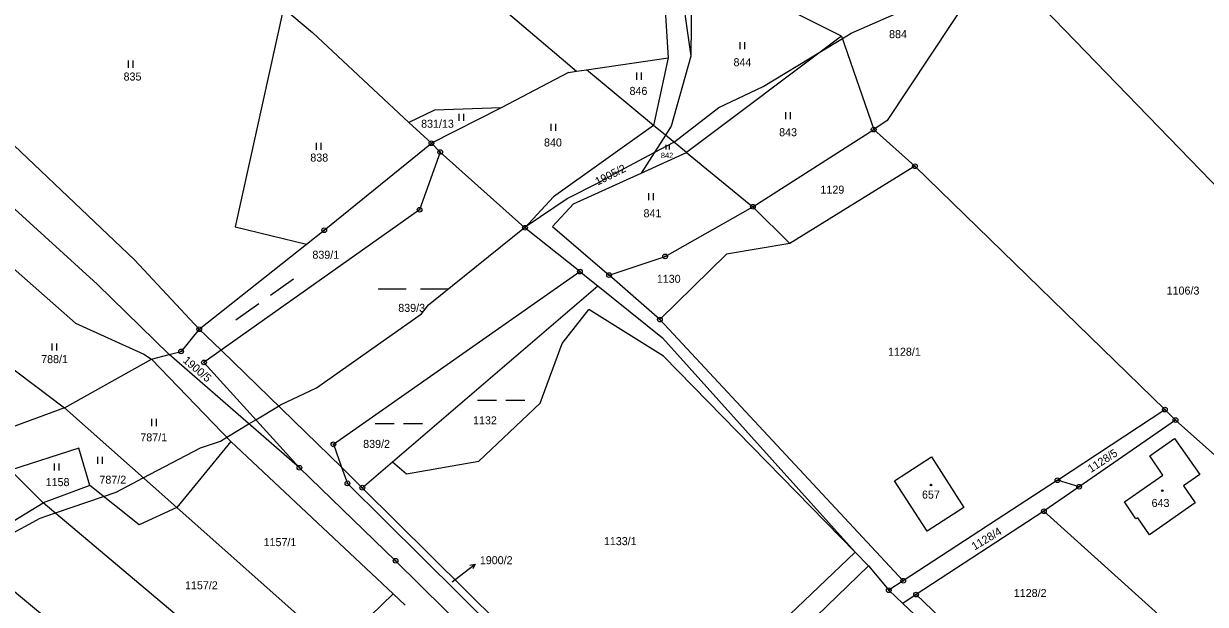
# Model space of a CAD drawing. Extents: x -445050 to -440454, y -1134563 to -1129741.
# Drawn here: x -441372.4 to -441121.4, y -1131705.4 to -1131582.1 of the extents above; entities that cross this region are included whole.
import ezdxf

# ---------------------------------------------------------------- set-up
doc = ezdxf.new("R2010")
doc.units = 0
for name, color, linetype in [('Vrstva 1', 7, 'Continuous'), ('Vrstva 16', 7, 'Continuous'), ('Vrstva 18', 7, 'Continuous'), ('Vrstva 19', 7, 'Continuous'), ('Vrstva 24', 7, 'Continuous'), ('Vrstva 25', 7, 'Continuous'), ('Vrstva 3', 7, 'Continuous'), ('Vrstva 37', 7, 'Continuous'), ('Vrstva 52', 7, 'Continuous'), ('Vrstva 6', 7, 'Continuous')]:
    doc.layers.add(name, color=color, linetype=linetype)

msp = doc.modelspace()

# ---------------------------------------------------------------- linework, layer by layer
at = {"layer": 'Vrstva 1'}
msp.add_line((-441166.1, -1131568.14), (-441063.98, -1131673.71), dxfattribs=at)
for points in [[(-441230.47, -1131568.8), (-441230.65, -1131589.01)], [(-441198.68, -1131584.78), (-441230.47, -1131568.8)], [(-441166.1, -1131568.14), (-441189.01, -1131602.71)], [(-441236.59, -1131572.5), (-441235.47, -1131589.36)], [(-441233.13, -1131571.56), (-441230.65, -1131589.01)], [(-441198.68, -1131584.78), (-441231.58, -1131609.44)], [(-441198.68, -1131584.78), (-441191.86, -1131604.6)], [(-441252.87, -1131591.93), (-441235.47, -1131589.36)], [(-441235.47, -1131589.36), (-441238.62, -1131603.71)], [(-441230.65, -1131589.01), (-441234.85, -1131603.91)], [(-441256.67, -1131592.49), (-441270.99, -1131599.99)], [(-441256.67, -1131592.49), (-441254.93, -1131592.23)], [(-441254.93, -1131592.23), (-441252.87, -1131591.93)], [(-441238.62, -1131603.71), (-441252.87, -1131591.93)], [(-441270.99, -1131599.99), (-441285.77, -1131607.5)], [(-441189.01, -1131602.71), (-441191.86, -1131604.6)], [(-441238.62, -1131603.71), (-441259.88, -1131618.86)], [(-441236.08, -1131605.78), (-441238.62, -1131603.71)], [(-441234.85, -1131603.91), (-441236.08, -1131605.78)], [(-441217.5, -1131620.98), (-441191.86, -1131604.6)], [(-441191.86, -1131604.6), (-441183.1, -1131612.39)], [(-441308.53, -1131625.97), (-441285.77, -1131607.5)], [(-441285.77, -1131607.5), (-441283.89, -1131609.39)], [(-441236.08, -1131605.78), (-441241.26, -1131613.84)], [(-441231.58, -1131609.44), (-441236.08, -1131605.78)], [(-441283.89, -1131609.39), (-441288.27, -1131621.62)], [(-441265.9, -1131625.44), (-441283.89, -1131609.39)], [(-441241.26, -1131613.84), (-441231.58, -1131609.44)], [(-441231.58, -1131609.44), (-441217.5, -1131620.98)], [(-441183.1, -1131612.39), (-441209.63, -1131628.81)], [(-441183.1, -1131612.39), (-441130.02, -1131664.03)], [(-441255.62, -1131620.37), (-441241.26, -1131613.84)], [(-441259.88, -1131618.86), (-441265.9, -1131625.44)], [(-441288.27, -1131621.62), (-441330.44, -1131651.46)], [(-441255.62, -1131620.37), (-441260.07, -1131625.17)], [(-441236.14, -1131631.54), (-441217.5, -1131620.98)], [(-441217.5, -1131620.98), (-441209.63, -1131628.81)], [(-441260.07, -1131625.17), (-441248.04, -1131635.48)], [(-441312.3, -1131628.95), (-441308.53, -1131625.97)], [(-441254.24, -1131634.76), (-441265.9, -1131625.44)], [(-441335.07, -1131646.97), (-441312.3, -1131628.95)], [(-441209.63, -1131628.81), (-441223.09, -1131631.02)], [(-441248.04, -1131635.48), (-441236.14, -1131631.54)], [(-441223.09, -1131631.02), (-441237.24, -1131644.92)], [(-441306.58, -1131671.41), (-441254.24, -1131634.76)], [(-441254.24, -1131634.76), (-441250.46, -1131637.78)], [(-441294.05, -1131675.14), (-441250.46, -1131637.78)], [(-441250.46, -1131637.78), (-441236.69, -1131648.79)], [(-441237.24, -1131644.92), (-441248.04, -1131635.48)], [(-441258.04, -1131649.98), (-441252.34, -1131642.78)], [(-441236.47, -1131652.71), (-441252.34, -1131642.78)], [(-441185.58, -1131700.38), (-441237.24, -1131644.92)], [(-441335.07, -1131646.97), (-441338.91, -1131651.69)], [(-441335.07, -1131646.97), (-441330.44, -1131651.46)], [(-441262.67, -1131662.69), (-441258.04, -1131649.98)], [(-441236.69, -1131648.79), (-441195.77, -1131694.29)], [(-441345.24, -1131653.37), (-441341.49, -1131652.37)], [(-441341.49, -1131652.37), (-441338.91, -1131651.69)], [(-441313.79, -1131676.37), (-441341.49, -1131652.37)], [(-441330.44, -1131651.46), (-441334.06, -1131654.02)], [(-441330.44, -1131651.46), (-441304.84, -1131676.25)], [(-441195.77, -1131694.29), (-441236.47, -1131652.71)], [(-441363.71, -1131663.68), (-441345.24, -1131653.37)], [(-441345.24, -1131653.37), (-441328.37, -1131670.8)], [(-441334.06, -1131654.02), (-441313.79, -1131676.37)], [(-441275.7, -1131674.97), (-441262.67, -1131662.69)], [(-441363.71, -1131663.68), (-441384.26, -1131671.21)], [(-441363.71, -1131663.68), (-441339.84, -1131684.85)], [(-441152.83, -1131679.03), (-441130.02, -1131664.03)], [(-441130.02, -1131664.03), (-441127.77, -1131666.26)], [(-441127.77, -1131666.26), (-441148.23, -1131680.43)], [(-441127.77, -1131666.26), (-441091.35, -1131698.7)], [(-441133.19, -1131673.85), (-441128, -1131670.15)], [(-441128, -1131670.15), (-441122.61, -1131677.81)], [(-441360.64, -1131672.23), (-441375.18, -1131676.9)], [(-441358.29, -1131680.18), (-441360.64, -1131672.23)], [(-441328.37, -1131670.8), (-441339.84, -1131684.85)], [(-441328.37, -1131670.8), (-441293.86, -1131703.16)], [(-441306.58, -1131671.41), (-441304.84, -1131676.25)], [(-441300.44, -1131680.61), (-441294.05, -1131675.14)], [(-441294.05, -1131675.14), (-441291.08, -1131677.65)], [(-441291.08, -1131677.65), (-441275.7, -1131674.97)], [(-441187.43, -1131679.13), (-441179.59, -1131674.08)], [(-441179.59, -1131674.08), (-441172.69, -1131684.85)], [(-441130.45, -1131677.95), (-441133.19, -1131673.85)], [(-441375.18, -1131676.9), (-441368.18, -1131683.8)], [(-441313.79, -1131676.37), (-441293.38, -1131696.12)], [(-441304.84, -1131676.25), (-441303.6, -1131679.69)], [(-441304.84, -1131676.25), (-441300.44, -1131680.61)], [(-441138.63, -1131683.64), (-441130.45, -1131677.95)], [(-441122.61, -1131677.81), (-441126.08, -1131680.24)], [(-441358.29, -1131680.18), (-441368.18, -1131683.8)], [(-441347.83, -1131688.53), (-441358.29, -1131680.18)], [(-441248.08, -1131734.72), (-441303.6, -1131679.69)], [(-441180.52, -1131689.87), (-441187.43, -1131679.13)], [(-441152.83, -1131679.03), (-441185.58, -1131700.38)], [(-441148.23, -1131680.43), (-441155.71, -1131685.61)], [(-441148.23, -1131680.43), (-441152.83, -1131679.03)], [(-441126.08, -1131680.24), (-441123.59, -1131683.82)], [(-441300.44, -1131680.61), (-441242.06, -1131738.45)], [(-441384.81, -1131693.92), (-441368.18, -1131683.8)], [(-441318.61, -1131725.66), (-441368.18, -1131683.8)], [(-441339.84, -1131684.85), (-441347.83, -1131688.53)], [(-441339.84, -1131684.85), (-441306.01, -1131714.89)], [(-441172.69, -1131684.85), (-441180.52, -1131689.87)], [(-441136.17, -1131687.21), (-441138.63, -1131683.64)], [(-441123.59, -1131683.82), (-441133.31, -1131690.59)], [(-441155.71, -1131685.61), (-441182.85, -1131703.31)], [(-441118.41, -1131719.17), (-441155.71, -1131685.61)], [(-441135.78, -1131687.02), (-441136.17, -1131687.21)], [(-441133.31, -1131690.59), (-441135.78, -1131687.02)], [(-441384.81, -1131693.92), (-441331.02, -1131738.61)], [(-441195.77, -1131694.29), (-441242.06, -1131738.45)], [(-441192.94, -1131697.18), (-441195.77, -1131694.29)], [(-441293.38, -1131696.12), (-441251.12, -1131737.78)], [(-441203.97, -1131707.87), (-441192.94, -1131697.18)], [(-441192.94, -1131697.18), (-441188.65, -1131702.38)], [(-441185.58, -1131700.38), (-441188.65, -1131702.38)], [(-441293.86, -1131703.16), (-441306.01, -1131714.89)], [(-441293.86, -1131703.16), (-441291.37, -1131705.58)], [(-441188.65, -1131702.38), (-441185.69, -1131705.17)], [(-441182.85, -1131703.31), (-441185.69, -1131705.17)], [(-441185.69, -1131705.17), (-441148.77, -1131740.03)], [(-441182.85, -1131703.31), (-441144.93, -1131739.65)]]:
    msp.add_lwpolyline(points, dxfattribs=at)
at = {"layer": 'Vrstva 16'}
msp.add_line((-441278.86, -1131698.69), (-441276.49, -1131696.85), dxfattribs=at)
for points in [[(-441277.59, -1131697.07), (-441276.49, -1131696.85), (-441276.97, -1131697.86)], [(-441281.35, -1131700.62), (-441278.86, -1131698.69)]]:
    msp.add_lwpolyline(points, dxfattribs=at)
at = {"layer": 'Vrstva 24'}
for centre, radius in [((-441191.86, -1131604.6), 0.5), ((-441191.86, -1131604.6), 0.1), ((-441285.77, -1131607.5), 0.5), ((-441285.77, -1131607.5), 0.1), ((-441283.89, -1131609.39), 0.5), ((-441283.89, -1131609.39), 0.1), ((-441183.1, -1131612.39), 0.5), ((-441183.1, -1131612.39), 0.1), ((-441288.27, -1131621.62), 0.5), ((-441288.27, -1131621.62), 0.1), ((-441217.5, -1131620.98), 0.5), ((-441217.5, -1131620.98), 0.1), ((-441265.9, -1131625.44), 0.5), ((-441265.9, -1131625.44), 0.1), ((-441308.53, -1131625.97), 0.5), ((-441308.53, -1131625.97), 0.1), ((-441236.14, -1131631.54), 0.5), ((-441236.14, -1131631.54), 0.1), ((-441254.24, -1131634.76), 0.5), ((-441254.24, -1131634.76), 0.1), ((-441248.04, -1131635.48), 0.5), ((-441248.04, -1131635.48), 0.1), ((-441237.24, -1131644.92), 0.5), ((-441237.24, -1131644.92), 0.1), ((-441335.07, -1131646.97), 0.5), ((-441335.07, -1131646.97), 0.1), ((-441338.91, -1131651.69), 0.5), ((-441338.91, -1131651.69), 0.1), ((-441334.06, -1131654.02), 0.5), ((-441334.06, -1131654.02), 0.1), ((-441130.02, -1131664.03), 0.5), ((-441130.02, -1131664.03), 0.1), ((-441127.77, -1131666.26), 0.5), ((-441127.77, -1131666.26), 0.1), ((-441306.58, -1131671.41), 0.5), ((-441306.58, -1131671.41), 0.1), ((-441313.79, -1131676.37), 0.5), ((-441313.79, -1131676.37), 0.1), ((-441303.6, -1131679.69), 0.5), ((-441303.6, -1131679.69), 0.1), ((-441300.44, -1131680.61), 0.5), ((-441300.44, -1131680.61), 0.1), ((-441152.83, -1131679.03), 0.5), ((-441152.83, -1131679.03), 0.1), ((-441148.23, -1131680.43), 0.5), ((-441148.23, -1131680.43), 0.1), ((-441155.71, -1131685.61), 0.5), ((-441155.71, -1131685.61), 0.1), ((-441293.38, -1131696.12), 0.5), ((-441293.38, -1131696.12), 0.1), ((-441185.58, -1131700.38), 0.5), ((-441185.58, -1131700.38), 0.1), ((-441188.65, -1131702.38), 0.5), ((-441188.65, -1131702.38), 0.1), ((-441182.85, -1131703.31), 0.5), ((-441182.85, -1131703.31), 0.1)]:
    msp.add_circle(centre, radius, dxfattribs=at)
at = {"layer": 'Vrstva 25'}
for p, q in [((-441220.19, -1131587.56), (-441220.19, -1131586.06)), ((-441219.19, -1131587.56), (-441219.19, -1131586.06)), ((-441350.09, -1131591.48), (-441350.09, -1131589.98)), ((-441349.09, -1131591.48), (-441349.09, -1131589.98)), ((-441242.15, -1131594.02), (-441242.15, -1131592.52)), ((-441241.15, -1131594.02), (-441241.15, -1131592.52)), ((-441279.9, -1131602.77), (-441279.9, -1131601.27)), ((-441278.9, -1131602.77), (-441278.9, -1131601.27)), ((-441210.5, -1131602.42), (-441210.5, -1131600.92)), ((-441209.5, -1131602.42), (-441209.5, -1131600.92)), ((-441260.34, -1131604.89), (-441260.34, -1131603.39)), ((-441259.34, -1131604.89), (-441259.34, -1131603.39)), ((-441310.17, -1131608.93), (-441310.17, -1131607.43)), ((-441309.17, -1131608.93), (-441309.17, -1131607.43)), ((-441235.92, -1131608.87), (-441235.92, -1131607.86)), ((-441235.24, -1131608.87), (-441235.24, -1131607.86)), ((-441239.58, -1131619.62), (-441239.58, -1131618.12)), ((-441238.58, -1131619.62), (-441238.58, -1131618.12)), ((-441319.94, -1131639.77), (-441315.04, -1131636.31)), ((-441297.1, -1131638.44), (-441291.1, -1131638.44)), ((-441288.1, -1131638.44), (-441282.1, -1131638.44)), ((-441327.3, -1131644.97), (-441322.4, -1131641.51)), ((-441366.29, -1131651.5), (-441366.29, -1131650)), ((-441365.29, -1131651.5), (-441365.29, -1131650)), ((-441275.98, -1131662.01), (-441271.97, -1131662.01)), ((-441269.96, -1131662.01), (-441265.93, -1131662.01)), ((-441345.17, -1131667.53), (-441345.17, -1131666.03)), ((-441344.17, -1131667.53), (-441344.17, -1131666.03)), ((-441297.72, -1131667.01), (-441293.7, -1131667.01)), ((-441291.68, -1131667.01), (-441287.67, -1131667.01)), ((-441365.8, -1131676.97), (-441365.8, -1131675.47)), ((-441364.8, -1131676.97), (-441364.8, -1131675.47)), ((-441356.62, -1131675.57), (-441356.62, -1131674.07)), ((-441355.62, -1131675.57), (-441355.62, -1131674.07))]:
    msp.add_line(p, q, dxfattribs=at)
for centre in [(-441179.68, -1131680.06), (-441130.58, -1131681.26)]:
    msp.add_circle(centre, 0.175, dxfattribs=at)
at = {"layer": 'Vrstva 3'}
for points in [[(-441133.19, -1131673.85), (-441128, -1131670.15)], [(-441128, -1131670.15), (-441122.61, -1131677.81)], [(-441187.43, -1131679.13), (-441179.59, -1131674.08)], [(-441179.59, -1131674.08), (-441172.69, -1131684.85)], [(-441130.45, -1131677.95), (-441133.19, -1131673.85)], [(-441138.63, -1131683.64), (-441130.45, -1131677.95)], [(-441122.61, -1131677.81), (-441126.08, -1131680.24)], [(-441180.52, -1131689.87), (-441187.43, -1131679.13)], [(-441126.08, -1131680.24), (-441123.59, -1131683.82)], [(-441172.69, -1131684.85), (-441180.52, -1131689.87)], [(-441136.17, -1131687.21), (-441138.63, -1131683.64)], [(-441123.59, -1131683.82), (-441133.31, -1131690.59)], [(-441135.78, -1131687.02), (-441136.17, -1131687.21)], [(-441133.31, -1131690.59), (-441135.78, -1131687.02)]]:
    msp.add_lwpolyline(points, dxfattribs=at)
at = {"layer": 'Vrstva 37'}
for centre in [(-441179.68, -1131680.06), (-441130.58, -1131681.26)]:
    msp.add_circle(centre, 0.175, dxfattribs=at)
at = {"layer": 'Vrstva 52'}
msp.add_lwpolyline([(-441383.53, -1131694.98), (-441368.85, -1131687.07), (-441365.61, -1131685.97), (-441355.41, -1131682.48), (-441352.69, -1131681.55), (-441346.95, -1131678.54), (-441334.83, -1131672.19), (-441330.58, -1131670.71), (-441329.24, -1131669.9), (-441324.52, -1131667.07), (-441323.03, -1131666.18), (-441318.22, -1131663.29), (-441317.83, -1131663.05), (-441310.17, -1131659.44), (-441287.85, -1131643.71), (-441286.36, -1131641.79), (-441265.98, -1131625.37), (-441265.53, -1131625), (-441265.44, -1131624.94), (-441256.91, -1131619.23), (-441250.22, -1131615.83), (-441246.82, -1131613.94), (-441238.46, -1131609.49), (-441234.27, -1131607.25), (-441234.06, -1131607.14), (-441224.71, -1131599.91), (-441215.36, -1131595.45), (-441202.91, -1131587.95), (-441198.5, -1131585.3), (-441196.65, -1131584.18), (-441183.04, -1131578.23)], dxfattribs=at)
at = {"layer": 'Vrstva 6'}
for points in [[(-441321.61, -1131535.62), (-441254.93, -1131592.23)], [(-441317.2, -1131578.83), (-441327.43, -1131625.23)], [(-441317.2, -1131578.83), (-441311.03, -1131583.98)], [(-441311.03, -1131583.98), (-441290.58, -1131603.09)], [(-441384.35, -1131598.55), (-441348.8, -1131632.24)], [(-441270.99, -1131599.99), (-441285.13, -1131600.51)], [(-441285.13, -1131600.51), (-441290.58, -1131603.09)], [(-441290.58, -1131603.09), (-441285.77, -1131607.5)], [(-441389.38, -1131607.81), (-441356.71, -1131637.42)], [(-441327.43, -1131625.23), (-441312.3, -1131628.95)], [(-441348.8, -1131632.24), (-441335.07, -1131646.97)], [(-441361.37, -1131645.72), (-441375.15, -1131633.54)], [(-441356.71, -1131637.42), (-441341.49, -1131652.37)], [(-441386.93, -1131646.22), (-441363.71, -1131663.68)], [(-441361.37, -1131645.72), (-441346.82, -1131652.26)], [(-441346.82, -1131652.26), (-441345.24, -1131653.37)]]:
    msp.add_lwpolyline(points, dxfattribs=at)

# ---------------------------------------------------------------- texts
at = {"layer": 'Vrstva 16'}
msp.add_text('1900/2', height=1.7, dxfattribs=at).set_placement((-441275.49, -1131696.85))
at = {"layer": 'Vrstva 18'}
for s, height, p in [('884', 1.7, (-441188.59, -1131585.2)), ('844', 1.7, (-441221.62, -1131591.16)), ('835', 1.7, (-441351.14, -1131594.2)), ('846', 1.7, (-441243.7, -1131597.25)), ('831/13', 1.7, (-441287.96, -1131604.22)), ('843', 1.7, (-441211.93, -1131606.02)), ('840', 1.7, (-441261.86, -1131608.2)), ('838', 1.7, (-441311.48, -1131611.4)), ('842', 1.14, (-441237.05, -1131610.66)), ('1129', 1.7, (-441203.16, -1131618.21)), ('841', 1.7, (-441240.73, -1131623.22)), ('839/1', 1.7, (-441311.04, -1131632.02)), ('1130', 1.7, (-441237.91, -1131637.13)), ('1106/3', 1.7, (-441129.65, -1131639.63)), ('839/3', 1.7, (-441292.81, -1131643.3)), ('788/1', 1.7, (-441368.64, -1131654.18)), ('1128/1', 1.7, (-441188.81, -1131652.61)), ('1132', 1.7, (-441276.93, -1131667.17)), ('787/1', 1.7, (-441347.58, -1131670.78)), ('839/2', 1.7, (-441300.26, -1131672.17)), ('787/2', 1.7, (-441356.27, -1131679.76)), ('1158', 1.7, (-441367.68, -1131680.28)), ('1157/1', 1.7, (-441321.41, -1131693.02)), ('1133/1', 1.7, (-441249.15, -1131692.81)), ('1157/2', 1.7, (-441338.09, -1131702.18)), ('1900/2', 0.1, (-441281.57, -1131700.62)), ('1128/2', 1.7, (-441162.11, -1131703.81))]:
    msp.add_text(s, height=height, dxfattribs=at).set_placement(p)
for s, rotation, p in [('1905/2', 26.5878, (-441250.49, -1131616.53)), ('1900/5', 319.4766, (-441338.67, -1131653.83)), ('1128/5', 33.2847, (-441145.7, -1131677.5)), ('1128/4', 31.194, (-441170.43, -1131693.97))]:
    msp.add_text(s, height=1.7, rotation=rotation, dxfattribs=at).set_placement(p)
at = {"layer": 'Vrstva 19'}
for s, p in [('657', (-441181.6, -1131682.93)), ('643', (-441132.85, -1131684.7))]:
    msp.add_text(s, height=1.7, dxfattribs=at).set_placement(p)

doc.saveas('drawing.dxf')
